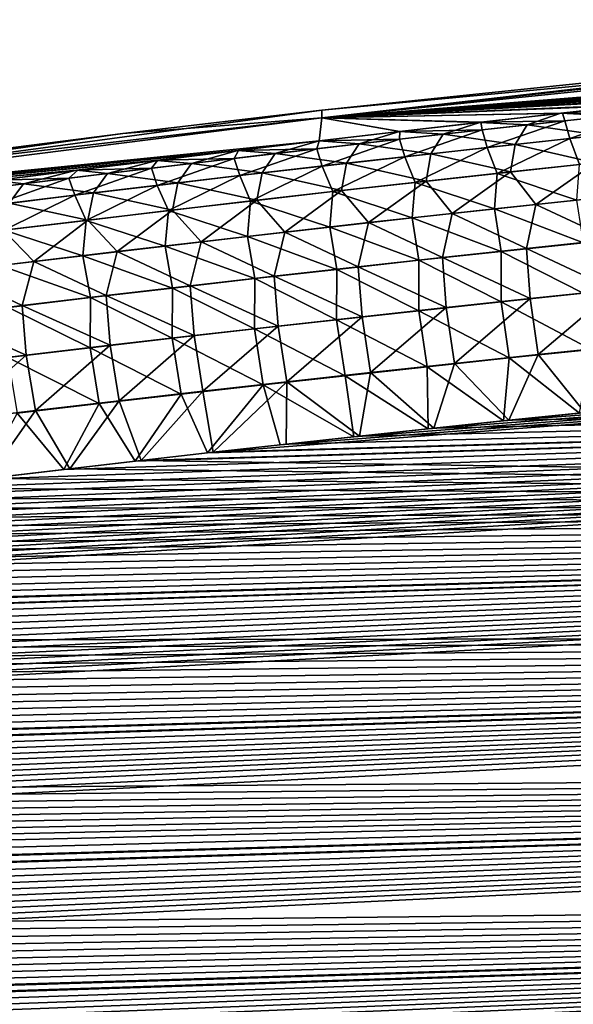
# Model space of a CAD drawing. Header units: metres. Extents: x -61 to 49, y -32 to 32.
# Tile 329 of 343: x 31.72 to 33.45, y 21.48 to 24.57. Entities that reach past the tile are written whole.
import ezdxf

# ---------------------------------------------------------------- set-up
doc = ezdxf.new("R2010")
doc.units = ezdxf.units.M
doc.layers.add('solid_K_27_40_10_000Y34', color=7, linetype='CONTINUOUS')

msp = doc.modelspace()

# ---------------------------------------------------------------- linework, layer by layer
at = {"layer": 'solid_K_27_40_10_000Y34'}
for points in [[(32.665066, 24.260529, 1.074843), (35.439369, 24.568329), (35.009773, 24.528442)], [(32.665066, 24.260529, 1.074843), (35.439369, 24.546717, 1.030289), (35.439369, 24.568329)], [(35.439369, 24.546717, -1.0303), (32.665066, 24.260529, -1.074843), (32.665066, 24.284327)], [(35.439369, 24.546717, -1.0303), (35.439259, 24.481987, -2.057818), (32.665066, 24.260529, -1.074843)], [(35.009773, 24.528442), (35.439369, 24.546717, -1.0303), (32.665066, 24.284327)], [(32.665066, 24.260529, 1.074843), (35.439224, 24.481985, 2.057813), (35.439369, 24.546717, 1.030289)], [(32.665066, 24.260529, 1.074843), (35.009773, 24.528442), (32.665066, 24.284327)], [(35.439259, 24.481987, -2.057818), (35.269485, 24.466013, -2.061793), (32.665066, 24.260529, -1.074843)], [(32.665066, 24.260529, 1.074843), (35.272514, 24.466301, 2.061714), (35.439224, 24.481985, 2.057813)], [(32.665066, 24.260529, 1.074843), (35.03738, 24.443769, 2.067489), (35.272514, 24.466301, 2.061714)], [(35.269485, 24.466013, -2.061793), (35.000496, 24.440191, -2.068431), (32.665066, 24.260529, -1.074843)], [(32.665066, 24.260529, 1.074843), (34.802948, 24.42083, 2.073564), (35.03738, 24.443769, 2.067489)], [(35.000496, 24.440191, -2.068431), (34.732452, 24.413837, -2.07546), (32.665066, 24.260529, -1.074843)], [(32.665066, 24.260529, 1.074843), (34.569378, 24.397499, 2.079933), (34.802948, 24.42083, 2.073564)], [(34.732452, 24.413837, -2.07546), (34.465595, 24.38698, -2.082873), (32.665066, 24.260529, -1.074843)], [(32.665066, 24.260529, 1.074843), (34.336826, 24.373798, 2.086592), (34.569378, 24.397499, 2.079933)], [(34.465595, 24.38698, -2.082873), (34.200165, 24.359652, -2.090662), (32.665066, 24.260529, -1.074843)], [(32.665066, 24.260529, 1.074843), (34.10545, 24.349751, 2.093536), (34.336826, 24.373798, 2.086592)], [(34.200165, 24.359652, -2.090662), (33.936401, 24.331884, -2.098819), (32.665066, 24.260529, -1.074843)], [(32.665066, 24.260529, 1.074843), (33.875408, 24.325378, 2.10076), (34.10545, 24.349751, 2.093536)], [(33.936401, 24.331884, -2.098819), (33.674541, 24.303717, -2.107337), (32.665066, 24.260529, -1.074843)], [(32.665066, 24.260529, 1.074843), (33.646862, 24.300703, 2.108258), (33.875408, 24.325378, 2.10076)], [(29.897787, 23.911207, 1.142849), (32.665066, 24.284327), (32.041599, 24.211882)], [(29.897787, 23.911207, 1.142849), (32.665066, 24.260529, 1.074843), (32.665066, 24.284327)], [(32.041599, 24.211882), (32.665066, 24.284327), (32.665066, 24.260529, -1.074843)], [(33.674541, 24.303717, -2.107337), (33.414825, 24.275183, -2.116209), (32.665066, 24.260529, -1.074843)], [(32.665066, 24.260529, 1.074843), (33.419964, 24.275753, 2.116027), (33.646862, 24.300703, 2.108258)], [(33.572609, 24.267378, -2.297669), (33.414825, 24.275183, -2.116209), (33.674541, 24.303717, -2.107337)], [(33.686481, 24.279453, 2.295924), (33.646862, 24.300703, 2.108258), (33.419964, 24.275753, 2.116027)], [(32.665066, 24.260529, -1.074843), (29.897787, 23.911207, -1.142828), (29.897787, 23.938503)], [(32.665066, 24.260529, -1.074843), (32.657455, 24.18857, -2.14467), (29.897787, 23.911207, -1.142828)], [(32.041599, 24.211882), (32.665066, 24.260529, -1.074843), (29.897787, 23.938503)], [(29.897787, 23.911207, 1.142849), (32.657475, 24.188572, 2.144672), (32.665066, 24.260529, 1.074843)], [(32.908398, 24.217834, -2.134781), (32.657455, 24.18857, -2.14467), (32.665066, 24.260529, -1.074843)], [(32.665066, 24.260529, 1.074843), (32.657475, 24.188572, 2.144672), (32.910114, 24.218033, 2.134717)], [(32.665066, 24.260529, 1.074843), (33.163895, 24.247051, 2.125194), (33.419964, 24.275753, 2.116027)], [(33.414825, 24.275183, -2.116209), (33.160469, 24.246664, -2.12532), (32.665066, 24.260529, -1.074843)], [(33.160469, 24.246664, -2.12532), (32.908398, 24.217834, -2.134781), (32.665066, 24.260529, -1.074843)], [(32.665066, 24.260529, 1.074843), (32.910114, 24.218033, 2.134717), (33.163895, 24.247051, 2.125194)], [(33.30933, 24.238688, -2.303777), (33.160469, 24.246664, -2.12532), (33.414825, 24.275183, -2.116209)], [(33.427238, 24.251469, 2.301769), (33.419964, 24.275753, 2.116027), (33.163895, 24.247051, 2.125194)], [(33.168056, 24.222912, 2.307942), (33.427238, 24.251469, 2.301769), (33.163895, 24.247051, 2.125194)], [(33.183823, 24.167734, 2.540069), (33.427238, 24.251469, 2.301769), (33.168056, 24.222912, 2.307942)], [(33.183823, 24.167734, 2.540069), (33.442501, 24.195946, 2.533845), (33.427238, 24.251469, 2.301769)], [(33.572609, 24.267378, -2.297669), (33.30933, 24.238688, -2.303777), (33.414825, 24.275183, -2.116209)], [(33.536366, 24.206331, -2.530738), (33.30933, 24.238688, -2.303777), (33.572609, 24.267378, -2.297669)], [(33.427238, 24.251469, 2.301769), (33.686481, 24.279453, 2.295924), (33.419964, 24.275753, 2.116027)], [(33.442501, 24.195946, 2.533845), (33.686481, 24.279453, 2.295924), (33.427238, 24.251469, 2.301769)], [(33.442501, 24.195946, 2.533845), (33.701237, 24.223595, 2.52795), (33.686481, 24.279453, 2.295924)], [(33.046112, 24.209408, -2.310226), (32.908398, 24.217834, -2.134781), (33.160469, 24.246664, -2.12532)], [(32.908936, 24.193779, 2.314448), (33.168056, 24.222912, 2.307942), (32.910114, 24.218033, 2.134717)], [(32.925209, 24.138958, 2.546626), (33.168056, 24.222912, 2.307942), (32.908936, 24.193779, 2.314448)], [(33.168056, 24.222912, 2.307942), (33.163895, 24.247051, 2.125194), (32.910114, 24.218033, 2.134717)], [(32.925209, 24.138958, 2.546626), (33.183823, 24.167734, 2.540069), (33.168056, 24.222912, 2.307942)], [(33.30933, 24.238688, -2.303777), (33.046112, 24.209408, -2.310226), (33.160469, 24.246664, -2.12532)], [(33.271778, 24.177673, -2.537001), (33.046112, 24.209408, -2.310226), (33.30933, 24.238688, -2.303777)], [(33.536366, 24.206331, -2.530738), (33.271778, 24.177673, -2.537001), (33.30933, 24.238688, -2.303777)], [(33.47287, 24.114578, 2.757169), (33.701237, 24.223595, 2.52795), (33.442501, 24.195946, 2.533845)], [(29.897787, 23.911207, 1.142849), (32.041599, 24.211882), (29.897787, 23.938503)], [(29.897787, 23.911207, 1.142849), (32.404175, 24.158461, 2.155126), (32.657475, 24.188572, 2.144672)], [(32.657455, 24.18857, -2.14467), (32.402477, 24.158258, -2.155195), (29.897787, 23.911207, -1.142828)], [(32.519875, 24.149071, -2.32416), (32.402477, 24.158258, -2.155195), (32.657455, 24.18857, -2.14467)], [(32.649879, 24.164074, 2.321289), (32.657475, 24.188572, 2.144672), (32.404175, 24.158461, 2.155126)], [(32.782959, 24.179535, -2.317019), (32.519875, 24.149071, -2.32416), (32.657455, 24.18857, -2.14467)], [(32.649879, 24.164074, 2.321289), (32.908936, 24.193779, 2.314448), (32.657475, 24.188572, 2.144672)], [(32.666656, 24.109617, 2.553518), (32.908936, 24.193779, 2.314448), (32.649879, 24.164074, 2.321289)], [(32.782959, 24.179535, -2.317019), (32.657455, 24.18857, -2.14467), (32.908398, 24.217834, -2.134781)], [(32.908936, 24.193779, 2.314448), (32.910114, 24.218033, 2.134717), (32.657475, 24.188572, 2.144672)], [(32.666656, 24.109617, 2.553518), (32.925209, 24.138958, 2.546626), (32.908936, 24.193779, 2.314448)], [(33.046112, 24.209408, -2.310226), (32.782959, 24.179535, -2.317019), (32.908398, 24.217834, -2.134781)], [(33.007259, 24.148426, -2.543611), (32.782959, 24.179535, -2.317019), (33.046112, 24.209408, -2.310226)], [(33.271778, 24.177673, -2.537001), (33.007259, 24.148426, -2.543611), (33.046112, 24.209408, -2.310226)], [(33.215168, 24.086779, 2.763448), (33.442501, 24.195946, 2.533845), (33.183823, 24.167734, 2.540069)], [(33.215168, 24.086779, 2.763448), (33.47287, 24.114578, 2.757169), (33.442501, 24.195946, 2.533845)], [(33.522263, 24.12027, -2.755047), (33.271778, 24.177673, -2.537001), (33.536366, 24.206331, -2.530738)], [(29.897787, 23.911207, 1.142849), (32.152122, 24.127928, 2.165989), (32.404175, 24.158461, 2.155126)], [(32.402477, 24.158258, -2.155195), (32.148766, 24.127518, -2.166135), (29.897787, 23.911207, -1.142828)], [(32.256855, 24.11801, -2.331652), (32.148766, 24.127518, -2.166135), (32.402477, 24.158258, -2.155195)], [(32.390884, 24.133793, 2.328468), (32.404175, 24.158461, 2.155126), (32.152122, 24.127928, 2.165989)], [(32.519875, 24.149071, -2.32416), (32.256855, 24.11801, -2.331652), (32.402477, 24.158258, -2.155195)], [(32.390884, 24.133793, 2.328468), (32.649879, 24.164074, 2.321289), (32.404175, 24.158461, 2.155126)], [(32.408173, 24.07971, 2.56075), (32.649879, 24.164074, 2.321289), (32.390884, 24.133793, 2.328468)], [(32.408173, 24.07971, 2.56075), (32.666656, 24.109617, 2.553518), (32.649879, 24.164074, 2.321289)], [(32.742805, 24.118587, -2.550571), (32.519875, 24.149071, -2.32416), (32.782959, 24.179535, -2.317019)], [(33.007259, 24.148426, -2.543611), (32.742805, 24.118587, -2.550571), (32.782959, 24.179535, -2.317019)], [(32.957535, 24.058428, 2.77006), (33.183823, 24.167734, 2.540069), (32.925209, 24.138958, 2.546626)], [(32.957535, 24.058428, 2.77006), (33.215168, 24.086779, 2.763448), (33.183823, 24.167734, 2.540069)], [(33.257114, 24.091763, -2.76146), (33.007259, 24.148426, -2.543611), (33.271778, 24.177673, -2.537001)], [(33.522263, 24.12027, -2.755047), (33.257114, 24.091763, -2.76146), (33.271778, 24.177673, -2.537001)], [(29.897787, 23.911207, 1.142849), (31.901449, 24.096998, 2.177241), (32.152122, 24.127928, 2.165989)], [(32.148766, 24.127518, -2.166135), (31.896454, 24.096376, -2.177469), (29.897787, 23.911207, -1.142828)], [(31.993904, 24.086355, -2.339499), (31.896454, 24.096376, -2.177469), (32.148766, 24.127518, -2.166135)], [(32.131962, 24.102936, 2.33599), (32.152122, 24.127928, 2.165989), (31.901449, 24.096998, 2.177241)], [(32.256855, 24.11801, -2.331652), (31.993904, 24.086355, -2.339499), (32.148766, 24.127518, -2.166135)], [(32.131962, 24.102936, 2.33599), (32.390884, 24.133793, 2.328468), (32.152122, 24.127928, 2.165989)], [(32.149757, 24.049236, 2.568325), (32.390884, 24.133793, 2.328468), (32.131962, 24.102936, 2.33599)], [(32.149757, 24.049236, 2.568325), (32.408173, 24.07971, 2.56075), (32.390884, 24.133793, 2.328468)], [(32.478424, 24.08816, -2.557885), (32.256855, 24.11801, -2.331652), (32.519875, 24.149071, -2.32416)], [(32.742805, 24.118587, -2.550571), (32.478424, 24.08816, -2.557885), (32.519875, 24.149071, -2.32416)], [(32.699963, 24.029524, 2.777007), (32.925209, 24.138958, 2.546626), (32.666656, 24.109617, 2.553518)], [(32.699963, 24.029524, 2.777007), (32.957535, 24.058428, 2.77006), (32.925209, 24.138958, 2.546626)], [(32.992035, 24.062672, -2.768224), (32.742805, 24.118587, -2.550571), (33.007259, 24.148426, -2.543611)], [(33.257114, 24.091763, -2.76146), (32.992035, 24.062672, -2.768224), (33.007259, 24.148426, -2.543611)], [(29.897787, 23.911207, 1.142849), (31.652285, 24.065695, 2.188861), (31.901449, 24.096998, 2.177241)], [(31.896454, 24.096376, -2.177469), (31.645674, 24.064857, -2.189177), (29.897787, 23.911207, -1.142828)], [(31.731024, 24.054102, -2.347707), (31.645674, 24.064857, -2.189177), (31.896454, 24.096376, -2.177469)], [(31.873102, 24.071499, 2.34386), (31.901449, 24.096998, 2.177241), (31.652285, 24.065695, 2.188861)], [(31.993904, 24.086355, -2.339499), (31.731024, 24.054102, -2.347707), (31.896454, 24.096376, -2.177469)], [(31.873102, 24.071499, 2.34386), (32.131962, 24.102936, 2.33599), (31.901449, 24.096998, 2.177241)], [(31.891409, 24.018194, 2.576248), (32.131962, 24.102936, 2.33599), (31.873102, 24.071499, 2.34386)], [(31.891409, 24.018194, 2.576248), (32.149757, 24.049236, 2.568325), (32.131962, 24.102936, 2.33599)], [(32.214108, 24.057137, -2.565557), (31.993904, 24.086355, -2.339499), (32.256855, 24.11801, -2.331652)], [(32.478424, 24.08816, -2.557885), (32.214108, 24.057137, -2.565557), (32.256855, 24.11801, -2.331652)], [(32.442463, 24.000065, 2.784294), (32.666656, 24.109617, 2.553518), (32.408173, 24.07971, 2.56075)], [(32.442463, 24.000065, 2.784294), (32.699963, 24.029524, 2.777007), (32.666656, 24.109617, 2.553518)], [(32.72702, 24.032993, -2.775345), (32.478424, 24.08816, -2.557885), (32.742805, 24.118587, -2.550571)], [(32.992035, 24.062672, -2.768224), (32.72702, 24.032993, -2.775345), (32.742805, 24.118587, -2.550571)], [(33.464455, 24.002831, 2.96984), (33.47287, 24.114578, 2.757169), (33.215168, 24.086779, 2.763448)], [(33.336437, 23.989746, -2.972073), (33.257114, 24.091763, -2.76146), (33.522263, 24.12027, -2.755047)], [(33.598976, 24.017578, -2.965673), (33.336437, 23.989746, -2.972073), (33.522263, 24.12027, -2.755047)], [(31.731024, 24.054102, -2.347707), (31.468218, 24.021252, -2.35628), (31.645674, 24.064857, -2.189177)], [(31.614313, 24.039482, 2.352082), (31.873102, 24.071499, 2.34386), (31.652285, 24.065695, 2.188861)], [(31.633133, 23.986582, 2.584523), (31.873102, 24.071499, 2.34386), (31.614313, 24.039482, 2.352082)], [(31.633133, 23.986582, 2.584523), (31.891409, 24.018194, 2.576248), (31.873102, 24.071499, 2.34386)], [(31.949867, 24.02552, -2.573591), (31.731024, 24.054102, -2.347707), (31.993904, 24.086355, -2.339499)], [(32.214108, 24.057137, -2.565557), (31.949867, 24.02552, -2.573591), (31.993904, 24.086355, -2.339499)], [(32.185028, 23.970051, 2.791925), (32.408173, 24.07971, 2.56075), (32.149757, 24.049236, 2.568325)], [(32.185028, 23.970051, 2.791925), (32.442463, 24.000065, 2.784294), (32.408173, 24.07971, 2.56075)], [(32.462082, 24.002729, -2.782823), (32.214108, 24.057137, -2.565557), (32.478424, 24.08816, -2.557885)], [(32.72702, 24.032993, -2.775345), (32.462082, 24.002729, -2.782823), (32.478424, 24.08816, -2.557885)], [(33.206364, 23.975195, 2.976294), (33.215168, 24.086779, 2.763448), (32.957535, 24.058428, 2.77006)], [(33.073967, 23.961349, -2.978821), (32.992035, 24.062672, -2.768224), (33.257114, 24.091763, -2.76146)], [(33.336437, 23.989746, -2.972073), (33.073967, 23.961349, -2.978821), (33.257114, 24.091763, -2.76146)], [(33.206364, 23.975195, 2.976294), (33.464455, 24.002831, 2.96984), (33.215168, 24.086779, 2.763448)], [(31.685699, 23.993309, -2.581991), (31.468218, 24.021252, -2.35628), (31.731024, 24.054102, -2.347707)], [(31.949867, 24.02552, -2.573591), (31.685699, 23.993309, -2.581991), (31.731024, 24.054102, -2.347707)], [(31.927666, 23.93948, 2.799903), (32.149757, 24.049236, 2.568325), (31.891409, 24.018194, 2.576248)], [(31.927666, 23.93948, 2.799903), (32.185028, 23.970051, 2.791925), (32.149757, 24.049236, 2.568325)], [(32.197212, 23.971876, -2.790665), (31.949867, 24.02552, -2.573591), (32.214108, 24.057137, -2.565557)], [(32.462082, 24.002729, -2.782823), (32.197212, 23.971876, -2.790665), (32.214108, 24.057137, -2.565557)], [(32.948338, 23.94701, 2.983086), (32.957535, 24.058428, 2.77006), (32.699963, 24.029524, 2.777007)], [(32.811569, 23.932384, -2.98592), (32.72702, 24.032993, -2.775345), (32.992035, 24.062672, -2.768224)], [(33.073967, 23.961349, -2.978821), (32.811569, 23.932384, -2.98592), (32.992035, 24.062672, -2.768224)], [(32.948338, 23.94701, 2.983086), (33.206364, 23.975195, 2.976294), (32.957535, 24.058428, 2.77006)], [(31.670376, 23.90835, 2.808233), (31.891409, 24.018194, 2.576248), (31.633133, 23.986582, 2.584523)], [(31.670376, 23.90835, 2.808233), (31.927666, 23.93948, 2.799903), (31.891409, 24.018194, 2.576248)], [(31.932419, 23.940435, -2.798873), (31.685699, 23.993309, -2.581991), (31.949867, 24.02552, -2.573591)], [(32.197212, 23.971876, -2.790665), (31.932419, 23.940435, -2.798873), (31.949867, 24.02552, -2.573591)], [(32.69038, 23.918278, 2.990219), (32.699963, 24.029524, 2.777007), (32.442463, 24.000065, 2.784294)], [(32.54924, 23.902851, -2.993374), (32.462082, 24.002729, -2.782823), (32.72702, 24.032993, -2.775345)], [(32.811569, 23.932384, -2.98592), (32.54924, 23.902851, -2.993374), (32.72702, 24.032993, -2.775345)], [(32.69038, 23.918278, 2.990219), (32.948338, 23.94701, 2.983086), (32.699963, 24.029524, 2.777007)], [(33.570656, 23.879171, -3.164209), (33.336437, 23.989746, -2.972073), (33.598976, 24.017578, -2.965673)], [(31.932419, 23.940435, -2.798873), (31.667704, 23.908403, -2.807454), (31.685699, 23.993309, -2.581991)], [(32.432495, 23.888994, 2.997696), (32.442463, 24.000065, 2.784294), (32.185028, 23.970051, 2.791925)], [(32.286983, 23.872749, -3.001187), (32.197212, 23.971876, -2.790665), (32.462082, 24.002729, -2.782823)], [(32.54924, 23.902851, -2.993374), (32.286983, 23.872749, -3.001187), (32.462082, 24.002729, -2.782823)], [(32.432495, 23.888994, 2.997696), (32.69038, 23.918278, 2.990219), (32.442463, 24.000065, 2.784294)], [(32.948338, 23.94701, 2.983086), (33.227413, 23.84218, 3.173814), (33.206364, 23.975195, 2.976294)], [(33.306965, 23.851358, -3.170863), (33.073967, 23.961349, -2.978821), (33.336437, 23.989746, -2.972073)], [(33.206364, 23.975195, 2.976294), (33.484947, 23.869513, 3.167214), (33.464455, 24.002831, 2.96984)], [(33.206364, 23.975195, 2.976294), (33.227413, 23.84218, 3.173814), (33.484947, 23.869513, 3.167214)], [(33.570656, 23.879171, -3.164209), (33.306965, 23.851358, -3.170863), (33.336437, 23.989746, -2.972073)], [(32.174679, 23.859161, 3.005523), (32.185028, 23.970051, 2.791925), (31.927666, 23.93948, 2.799903)], [(32.024803, 23.842077, -3.009362), (31.932419, 23.940435, -2.798873), (32.197212, 23.971876, -2.790665)], [(32.286983, 23.872749, -3.001187), (32.024803, 23.842077, -3.009362), (32.197212, 23.971876, -2.790665)], [(32.174679, 23.859161, 3.005523), (32.432495, 23.888994, 2.997696), (32.185028, 23.970051, 2.791925)], [(32.69038, 23.918278, 2.990219), (32.969948, 23.81431, 3.180756), (32.948338, 23.94701, 2.983086)], [(33.043343, 23.822979, -3.177875), (32.811569, 23.932384, -2.98592), (33.073967, 23.961349, -2.978821)], [(32.948338, 23.94701, 2.983086), (32.969948, 23.81431, 3.180756), (33.227413, 23.84218, 3.173814)], [(33.306965, 23.851358, -3.170863), (33.043343, 23.822979, -3.177875), (33.073967, 23.961349, -2.978821)], [(31.762701, 23.810833, -3.017905), (31.667704, 23.908403, -2.807454), (31.932419, 23.940435, -2.798873)], [(31.916937, 23.828775, 3.013702), (31.927666, 23.93948, 2.799903), (31.670376, 23.90835, 2.808233)], [(32.024803, 23.842077, -3.009362), (31.762701, 23.810833, -3.017905), (31.932419, 23.940435, -2.798873)], [(31.916937, 23.828775, 3.013702), (32.174679, 23.859161, 3.005523), (31.927666, 23.93948, 2.799903)], [(32.432495, 23.888994, 2.997696), (32.712551, 23.785898, 3.188041), (32.69038, 23.918278, 2.990219)], [(32.779797, 23.794035, -3.185247), (32.54924, 23.902851, -2.993374), (32.811569, 23.932384, -2.98592)], [(32.69038, 23.918278, 2.990219), (32.712551, 23.785898, 3.188041), (32.969948, 23.81431, 3.180756)], [(33.043343, 23.822979, -3.177875), (32.779797, 23.794035, -3.185247), (32.811569, 23.932384, -2.98592)], [(31.762701, 23.810833, -3.017905), (31.500677, 23.779018, -3.02682), (31.667704, 23.908403, -2.807454)], [(31.659271, 23.797838, 3.02224), (31.916937, 23.828775, 3.013702), (31.670376, 23.90835, 2.808233)], [(32.174679, 23.859161, 3.005523), (32.455227, 23.756947, 3.195675), (32.432495, 23.888994, 2.997696)], [(32.516323, 23.764524, -3.192983), (32.286983, 23.872749, -3.001187), (32.54924, 23.902851, -2.993374)], [(40.996845, 23.891483, 3.579222), (32.535152, 23.236235, 3.674222), (32.30685, 23.210693, 3.681913)], [(41.236546, 23.463535, 3.848644), (40.996845, 23.891483, 3.579222), (32.30685, 23.210693, 3.681913)], [(32.432495, 23.888994, 2.997696), (32.455227, 23.756947, 3.195675), (32.712551, 23.785898, 3.188041)], [(32.779797, 23.794035, -3.185247), (32.516323, 23.764524, -3.192983), (32.54924, 23.902851, -2.993374)], [(40.996845, 23.891483, 3.579222), (32.76582, 23.261522, 3.666806), (32.535152, 23.236235, 3.674222)], [(40.996845, 23.891483, 3.579222), (32.998928, 23.286537, 3.659678), (32.76582, 23.261522, 3.666806)], [(40.996845, 23.891483, 3.579222), (33.234554, 23.311258, 3.652853), (32.998928, 23.286537, 3.659678)], [(40.996845, 23.891483, 3.579222), (33.472645, 23.335821, 3.646245), (33.234554, 23.311258, 3.652853)], [(31.916937, 23.828775, 3.013702), (32.197975, 23.727453, 3.203661), (32.174679, 23.859161, 3.005523)], [(32.25293, 23.734446, -3.201086), (32.024803, 23.842077, -3.009362), (32.286983, 23.872749, -3.001187)], [(32.174679, 23.859161, 3.005523), (32.197975, 23.727453, 3.203661), (32.455227, 23.756947, 3.195675)], [(32.516323, 23.764524, -3.192983), (32.25293, 23.734446, -3.201086), (32.286983, 23.872749, -3.001187)], [(33.318619, 23.694584, -3.35131), (33.043343, 23.822979, -3.177875), (33.306965, 23.851358, -3.170863)], [(33.484764, 23.711248, 3.347755), (33.484947, 23.869513, 3.167214), (33.227413, 23.84218, 3.173814)], [(33.582092, 23.722174, -3.344453), (33.306965, 23.851358, -3.170863), (33.570656, 23.879171, -3.164209)], [(33.582092, 23.722174, -3.344453), (33.318619, 23.694584, -3.35131), (33.306965, 23.851358, -3.170863)], [(31.659271, 23.797838, 3.02224), (31.940802, 23.697418, 3.212004), (31.916937, 23.828775, 3.013702)], [(31.989611, 23.703796, -3.209561), (31.762701, 23.810833, -3.017905), (32.024803, 23.842077, -3.009362)], [(31.916937, 23.828775, 3.013702), (31.940802, 23.697418, 3.212004), (32.197975, 23.727453, 3.203661)], [(32.25293, 23.734446, -3.201086), (31.989611, 23.703796, -3.209561), (32.024803, 23.842077, -3.009362)], [(33.055214, 23.666437, -3.358529), (32.779797, 23.794035, -3.185247), (33.043343, 23.822979, -3.177875)], [(33.227043, 23.684071, 3.354582), (33.227413, 23.84218, 3.173814), (32.969948, 23.81431, 3.180756)], [(33.318619, 23.694584, -3.35131), (33.055214, 23.666437, -3.358529), (33.043343, 23.822979, -3.177875)], [(33.227043, 23.684071, 3.354582), (33.484764, 23.711248, 3.347755), (33.227413, 23.84218, 3.173814)], [(31.726376, 23.672579, -3.218413), (31.500677, 23.779018, -3.02682), (31.762701, 23.810833, -3.017905)], [(31.659271, 23.797838, 3.02224), (31.683704, 23.666836, 3.220707), (31.940802, 23.697418, 3.212004)], [(31.989611, 23.703796, -3.209561), (31.726376, 23.672579, -3.218413), (31.762701, 23.810833, -3.017905)], [(32.791889, 23.637732, -3.366114), (32.516323, 23.764524, -3.192983), (32.779797, 23.794035, -3.185247)], [(32.969391, 23.656361, 3.361758), (32.969948, 23.81431, 3.180756), (32.712551, 23.785898, 3.188041)], [(33.055214, 23.666437, -3.358529), (32.791889, 23.637732, -3.366114), (32.779797, 23.794035, -3.185247)], [(32.969391, 23.656361, 3.361758), (33.227043, 23.684071, 3.354582), (32.969948, 23.81431, 3.180756)], [(31.726376, 23.672579, -3.218413), (31.463223, 23.640789, -3.227646), (31.500677, 23.779018, -3.02682)], [(32.454304, 23.599333, 3.377164), (32.455227, 23.756947, 3.195675), (32.197975, 23.727453, 3.203661)], [(32.528637, 23.608465, -3.374068), (32.25293, 23.734446, -3.201086), (32.516323, 23.764524, -3.192983)], [(32.454304, 23.599333, 3.377164), (32.711811, 23.628115, 3.369283), (32.455227, 23.756947, 3.195675)], [(32.711811, 23.628115, 3.369283), (32.712551, 23.785898, 3.188041), (32.455227, 23.756947, 3.195675)], [(32.791889, 23.637732, -3.366114), (32.528637, 23.608465, -3.374068), (32.516323, 23.764524, -3.192983)], [(32.711811, 23.628115, 3.369283), (32.969391, 23.656361, 3.361758), (32.712551, 23.785898, 3.188041)], [(32.196877, 23.570013, 3.385404), (32.197975, 23.727453, 3.203661), (31.940802, 23.697418, 3.212004)], [(32.265469, 23.578638, -3.382395), (31.989611, 23.703796, -3.209561), (32.25293, 23.734446, -3.201086)], [(32.196877, 23.570013, 3.385404), (32.454304, 23.599333, 3.377164), (32.197975, 23.727453, 3.203661)], [(32.528637, 23.608465, -3.374068), (32.265469, 23.578638, -3.382395), (32.25293, 23.734446, -3.201086)], [(31.939526, 23.540155, 3.394006), (31.940802, 23.697418, 3.212004), (31.683704, 23.666836, 3.220707)], [(32.002377, 23.54825, -3.391099), (31.726376, 23.672579, -3.218413), (31.989611, 23.703796, -3.209561)], [(31.939526, 23.540155, 3.394006), (32.196877, 23.570013, 3.385404), (31.940802, 23.697418, 3.212004)], [(32.265469, 23.578638, -3.382395), (32.002377, 23.54825, -3.391099), (31.989611, 23.703796, -3.209561)], [(33.081017, 23.490917, -3.5188), (33.055214, 23.666437, -3.358529), (33.318619, 23.694584, -3.35131)], [(33.343773, 23.518785, -3.511377), (33.081017, 23.490917, -3.5188), (33.318619, 23.694584, -3.35131)], [(33.509525, 23.535187, 3.507596), (33.484764, 23.711248, 3.347755), (33.227043, 23.684071, 3.354582)], [(33.343773, 23.518785, -3.511377), (33.318619, 23.694584, -3.35131), (33.582092, 23.722174, -3.344453)], [(33.606609, 23.546103, -3.504322), (33.343773, 23.518785, -3.511377), (33.582092, 23.722174, -3.344453)], [(31.739372, 23.517298, -3.400187), (31.463223, 23.640789, -3.227646), (31.726376, 23.672579, -3.218413)], [(31.682257, 23.50976, 3.402976), (31.939526, 23.540155, 3.394006), (31.683704, 23.666836, 3.220707)], [(32.002377, 23.54825, -3.391099), (31.739372, 23.517298, -3.400187), (31.726376, 23.672579, -3.218413)], [(32.818333, 23.462498, -3.526595), (32.791889, 23.637732, -3.366114), (33.055214, 23.666437, -3.358529)], [(33.081017, 23.490917, -3.5188), (32.818333, 23.462498, -3.526595), (33.055214, 23.666437, -3.358529)], [(33.25243, 23.50828, 3.514621), (33.227043, 23.684071, 3.354582), (32.969391, 23.656361, 3.361758)], [(33.25243, 23.50828, 3.514621), (33.509525, 23.535187, 3.507596), (33.227043, 23.684071, 3.354582)], [(31.739372, 23.517298, -3.400187), (31.476454, 23.485783, -3.409661), (31.463223, 23.640789, -3.227646)], [(32.555729, 23.433527, -3.534763), (32.528637, 23.608465, -3.374068), (32.791889, 23.637732, -3.366114)], [(32.818333, 23.462498, -3.526595), (32.555729, 23.433527, -3.534763), (32.791889, 23.637732, -3.366114)], [(32.995407, 23.480844, 3.521999), (32.969391, 23.656361, 3.361758), (32.711811, 23.628115, 3.369283)], [(32.995407, 23.480844, 3.521999), (33.25243, 23.50828, 3.514621), (32.969391, 23.656361, 3.361758)], [(32.293209, 23.404005, -3.543309), (32.265469, 23.578638, -3.382395), (32.528637, 23.608465, -3.374068)], [(32.555729, 23.433527, -3.534763), (32.293209, 23.404005, -3.543309), (32.528637, 23.608465, -3.374068)], [(32.738457, 23.452883, 3.529732), (32.711811, 23.628115, 3.369283), (32.454304, 23.599333, 3.377164)], [(32.738457, 23.452883, 3.529732), (32.995407, 23.480844, 3.521999), (32.711811, 23.628115, 3.369283)], [(32.030773, 23.373928, -3.552237), (32.002377, 23.54825, -3.391099), (32.265469, 23.578638, -3.382395)], [(32.293209, 23.404005, -3.543309), (32.030773, 23.373928, -3.552237), (32.265469, 23.578638, -3.382395)], [(32.481586, 23.424393, 3.537824), (32.454304, 23.599333, 3.377164), (32.196877, 23.570013, 3.385404)], [(32.481586, 23.424393, 3.537824), (32.738457, 23.452883, 3.529732), (32.454304, 23.599333, 3.377164)], [(31.768423, 23.343296, -3.561553), (31.739372, 23.517298, -3.400187), (32.002377, 23.54825, -3.391099)], [(32.030773, 23.373928, -3.552237), (31.768423, 23.343296, -3.561553), (32.002377, 23.54825, -3.391099)], [(32.224796, 23.395372, 3.54628), (32.196877, 23.570013, 3.385404), (31.939526, 23.540155, 3.394006)], [(32.224796, 23.395372, 3.54628), (32.481586, 23.424393, 3.537824), (32.196877, 23.570013, 3.385404)], [(33.606609, 23.546103, -3.504322), (33.489124, 23.337528, -3.645783), (33.343773, 23.518785, -3.511377)], [(31.506161, 23.312109, -3.571261), (31.476454, 23.485783, -3.409661), (31.739372, 23.517298, -3.400187)], [(31.768423, 23.343296, -3.561553), (31.506161, 23.312109, -3.571261), (31.739372, 23.517298, -3.400187)], [(31.968084, 23.365822, 3.555104), (31.939526, 23.540155, 3.394006), (31.682257, 23.50976, 3.402976)], [(31.711456, 23.335741, 3.5643), (31.968084, 23.365822, 3.555104), (31.682257, 23.50976, 3.402976)], [(31.968084, 23.365822, 3.555104), (32.224796, 23.395372, 3.54628), (31.939526, 23.540155, 3.394006)], [(33.343773, 23.518785, -3.511377), (33.251511, 23.313046, -3.652358), (33.081017, 23.490917, -3.5188)], [(33.343773, 23.518785, -3.511377), (33.489124, 23.337528, -3.645783), (33.251511, 23.313046, -3.652358)], [(33.25243, 23.50828, 3.514621), (33.472645, 23.335821, 3.646245), (33.509525, 23.535187, 3.507596)], [(32.738457, 23.452883, 3.529732), (32.998928, 23.286537, 3.659678), (32.995407, 23.480844, 3.521999)], [(33.081017, 23.490917, -3.5188), (33.016331, 23.288401, -3.65915), (32.818333, 23.462498, -3.526595)], [(32.995407, 23.480844, 3.521999), (33.234554, 23.311258, 3.652853), (33.25243, 23.50828, 3.514621)], [(32.995407, 23.480844, 3.521999), (32.998928, 23.286537, 3.659678), (33.234554, 23.311258, 3.652853)], [(33.081017, 23.490917, -3.5188), (33.251511, 23.313046, -3.652358), (33.016331, 23.288401, -3.65915)], [(33.25243, 23.50828, 3.514621), (33.234554, 23.311258, 3.652853), (33.472645, 23.335821, 3.646245)], [(41.236546, 23.463535, 3.848644), (28.244627, 22.683365, 3.872392), (28.023281, 22.650547, 3.885945)], [(41.461411, 23.045681, 4.12811), (41.236546, 23.463535, 3.848644), (28.023281, 22.650547, 3.885945)], [(41.236546, 23.463535, 3.848644), (28.468191, 22.716105, 3.859042), (28.244627, 22.683365, 3.872392)], [(41.236546, 23.463535, 3.848644), (28.694057, 22.748741, 3.845911), (28.468191, 22.716105, 3.859042)], [(41.236546, 23.463535, 3.848644), (28.922308, 22.781252, 3.833014), (28.694057, 22.748741, 3.845911)], [(41.236546, 23.463535, 3.848644), (29.153027, 22.81362, 3.820366), (28.922308, 22.781252, 3.833014)], [(41.236546, 23.463535, 3.848644), (29.386297, 22.845819, 3.807985), (29.153027, 22.81362, 3.820366)], [(41.236546, 23.463535, 3.848644), (29.622204, 22.877829, 3.795885), (29.386297, 22.845819, 3.807985)], [(41.236546, 23.463535, 3.848644), (29.860828, 22.909626, 3.784081), (29.622204, 22.877829, 3.795885)], [(41.236546, 23.463535, 3.848644), (30.102192, 22.941204, 3.772577), (29.860828, 22.909626, 3.784081)], [(41.236546, 23.463535, 3.848644), (30.345766, 22.972696, 3.761266), (30.102192, 22.941204, 3.772577)], [(41.236546, 23.463535, 3.848644), (30.591507, 23.004108, 3.75014), (30.345766, 22.972696, 3.761266)], [(41.236546, 23.463535, 3.848644), (30.839539, 23.035414, 3.73922), (30.591507, 23.004108, 3.75014)], [(41.236546, 23.463535, 3.848644), (31.089985, 23.06658, 3.728531), (30.839539, 23.035414, 3.73922)], [(41.236546, 23.463535, 3.848644), (31.342966, 23.097576, 3.718095), (31.089985, 23.06658, 3.728531)], [(41.236546, 23.463535, 3.848644), (31.598604, 23.12837, 3.707933), (31.342966, 23.097576, 3.718095)], [(41.236546, 23.463535, 3.848644), (31.857023, 23.158932, 3.698069), (31.598604, 23.12837, 3.707933)], [(41.236546, 23.463535, 3.848644), (32.08083, 23.184919, 3.689867), (31.857023, 23.158932, 3.698069)], [(41.236546, 23.463535, 3.848644), (32.30685, 23.210693, 3.681913), (32.08083, 23.184919, 3.689867)], [(41.236549, 23.463528, -3.848648), (32.099804, 23.187086, -3.689196), (32.325459, 23.212786, -3.681279)], [(41.236549, 23.463528, -3.848648), (41.461418, 23.04567, -4.128119), (32.099804, 23.187086, -3.689196)], [(41.236549, 23.463528, -3.848648), (32.325459, 23.212786, -3.681279), (32.553379, 23.238251, -3.673623)], [(32.481586, 23.424393, 3.537824), (32.76582, 23.261522, 3.666806), (32.738457, 23.452883, 3.529732)], [(41.236549, 23.463528, -3.848648), (32.553379, 23.238251, -3.673623), (32.783646, 23.263462, -3.666243)], [(32.818333, 23.462498, -3.526595), (32.783646, 23.263462, -3.666243), (32.555729, 23.433527, -3.534763)], [(32.738457, 23.452883, 3.529732), (32.76582, 23.261522, 3.666806), (32.998928, 23.286537, 3.659678)], [(41.236549, 23.463528, -3.848648), (32.783646, 23.263462, -3.666243), (33.016331, 23.288401, -3.65915)], [(32.818333, 23.462498, -3.526595), (33.016331, 23.288401, -3.65915), (32.783646, 23.263462, -3.666243)], [(41.236549, 23.463528, -3.848648), (33.016331, 23.288401, -3.65915), (33.251511, 23.313046, -3.652358)], [(41.236549, 23.463528, -3.848648), (33.251511, 23.313046, -3.652358), (33.489124, 23.337528, -3.645783)], [(32.224796, 23.395372, 3.54628), (32.30685, 23.210693, 3.681913), (32.481586, 23.424393, 3.537824)], [(32.555729, 23.433527, -3.534763), (32.325459, 23.212786, -3.681279), (32.293209, 23.404005, -3.543309)], [(32.481586, 23.424393, 3.537824), (32.30685, 23.210693, 3.681913), (32.535152, 23.236235, 3.674222)], [(32.555729, 23.433527, -3.534763), (32.553379, 23.238251, -3.673623), (32.325459, 23.212786, -3.681279)], [(32.481586, 23.424393, 3.537824), (32.535152, 23.236235, 3.674222), (32.76582, 23.261522, 3.666806)], [(32.555729, 23.433527, -3.534763), (32.783646, 23.263462, -3.666243), (32.553379, 23.238251, -3.673623)], [(31.968084, 23.365822, 3.555104), (32.08083, 23.184919, 3.689867), (32.224796, 23.395372, 3.54628)], [(32.293209, 23.404005, -3.543309), (32.099804, 23.187086, -3.689196), (32.030773, 23.373928, -3.552237)], [(32.224796, 23.395372, 3.54628), (32.08083, 23.184919, 3.689867), (32.30685, 23.210693, 3.681913)], [(32.293209, 23.404005, -3.543309), (32.325459, 23.212786, -3.681279), (32.099804, 23.187086, -3.689196)], [(31.711456, 23.335741, 3.5643), (31.857023, 23.158932, 3.698069), (31.968084, 23.365822, 3.555104)], [(32.030773, 23.373928, -3.552237), (31.876347, 23.161175, -3.69736), (31.768423, 23.343296, -3.561553)], [(31.968084, 23.365822, 3.555104), (31.857023, 23.158932, 3.698069), (32.08083, 23.184919, 3.689867)], [(32.030773, 23.373928, -3.552237), (32.099804, 23.187086, -3.689196), (31.876347, 23.161175, -3.69736)], [(31.768423, 23.343296, -3.561553), (31.618319, 23.130701, -3.707179), (31.506161, 23.312109, -3.571261)], [(31.711456, 23.335741, 3.5643), (31.598604, 23.12837, 3.707933), (31.857023, 23.158932, 3.698069)], [(31.768423, 23.343296, -3.561553), (31.876347, 23.161175, -3.69736), (31.618319, 23.130701, -3.707179)], [(41.461418, 23.04567, -4.128119), (31.876347, 23.161175, -3.69736), (32.099804, 23.187086, -3.689196)], [(41.461418, 23.04567, -4.128119), (31.618319, 23.130701, -3.707179), (31.876347, 23.161175, -3.69736)], [(41.461418, 23.04567, -4.128119), (31.363058, 23.099995, -3.717295), (31.618319, 23.130701, -3.707179)], [(41.461418, 23.04567, -4.128119), (31.110445, 23.069088, -3.727684), (31.363058, 23.099995, -3.717295)], [(41.461418, 23.04567, -4.128119), (30.860359, 23.038012, -3.738326), (31.110445, 23.069088, -3.727684)], [(41.461411, 23.045681, 4.12811), (25.14587, 22.186041, 4.094847), (24.917397, 22.145981, 4.114298)], [(41.67128, 22.63817, 4.417105), (41.461411, 23.045681, 4.12811), (24.917397, 22.145981, 4.114298)], [(41.461411, 23.045681, 4.12811), (25.376831, 22.226135, 4.075581), (25.14587, 22.186041, 4.094847)], [(41.461411, 23.045681, 4.12811), (25.610407, 22.266237, 4.05652), (25.376831, 22.226135, 4.075581)], [(41.461411, 23.045681, 4.12811), (25.84672, 22.306326, 4.037685), (25.610407, 22.266237, 4.05652)], [(41.461411, 23.045681, 4.12811), (26.085894, 22.346376, 4.019096), (25.84672, 22.306326, 4.037685)], [(41.461411, 23.045681, 4.12811), (26.328053, 22.386364, 4.000771), (26.085894, 22.346376, 4.019096)], [(41.461411, 23.045681, 4.12811), (26.573324, 22.426266, 3.982731), (26.328053, 22.386364, 4.000771)], [(41.461411, 23.045681, 4.12811), (26.821829, 22.466057, 3.964994), (26.573324, 22.426266, 3.982731)], [(41.461411, 23.045681, 4.12811), (27.073692, 22.505713, 3.947579), (26.821829, 22.466057, 3.964994)], [(41.461411, 23.045681, 4.12811), (27.328907, 22.545237, 3.930479), (27.073692, 22.505713, 3.947579)], [(41.461411, 23.045681, 4.12811), (27.586908, 22.584755, 3.91359), (27.328907, 22.545237, 3.930479)], [(41.461411, 23.045681, 4.12811), (27.80407, 22.617668, 3.899683), (27.586908, 22.584755, 3.91359)], [(41.461411, 23.045681, 4.12811), (28.023281, 22.650547, 3.885945), (27.80407, 22.617668, 3.899683)], [(41.461418, 23.04567, -4.128119), (27.82935, 22.621475, -3.898084), (28.048254, 22.654259, -3.884405)], [(41.461418, 23.04567, -4.128119), (41.671288, 22.638155, -4.417117), (27.82935, 22.621475, -3.898084)], [(41.461418, 23.04567, -4.128119), (28.048254, 22.654259, -3.884405), (28.269285, 22.686983, -3.870912)], [(41.461418, 23.04567, -4.128119), (28.269285, 22.686983, -3.870912), (28.492525, 22.719627, -3.85762)], [(41.461418, 23.04567, -4.128119), (28.492525, 22.719627, -3.85762), (28.718061, 22.752169, -3.844545)], [(41.461418, 23.04567, -4.128119), (28.718061, 22.752169, -3.844545), (28.945974, 22.784586, -3.831704)], [(41.461418, 23.04567, -4.128119), (28.945974, 22.784586, -3.831704), (29.17635, 22.816858, -3.819113)], [(41.461418, 23.04567, -4.128119), (29.17635, 22.816858, -3.819113), (29.409269, 22.848965, -3.806786)], [(41.461418, 23.04567, -4.128119), (29.409269, 22.848965, -3.806786), (29.644821, 22.88088, -3.794739)], [(41.461418, 23.04567, -4.128119), (29.644821, 22.88088, -3.794739), (29.883085, 22.912584, -3.782987)], [(41.461418, 23.04567, -4.128119), (29.883085, 22.912584, -3.782987), (30.124084, 22.944073, -3.771534)], [(41.461418, 23.04567, -4.128119), (30.124084, 22.944073, -3.771534), (30.367298, 22.975471, -3.760273)], [(41.461418, 23.04567, -4.128119), (30.367298, 22.975471, -3.760273), (30.612682, 23.006796, -3.749196)], [(41.461418, 23.04567, -4.128119), (30.612682, 23.006796, -3.749196), (30.860359, 23.038012, -3.738326)], [(41.67128, 22.63817, 4.417105), (22.726818, 21.736027, 4.325805), (22.476862, 21.68638, 4.352885)], [(41.866512, 22.241011, 4.715289), (41.67128, 22.63817, 4.417105), (22.476862, 21.68638, 4.352885)], [(41.67128, 22.63817, 4.417105), (22.980062, 21.78582, 4.298938), (22.726818, 21.736027, 4.325805)], [(41.67128, 22.63817, 4.417105), (23.185148, 21.825741, 4.277617), (22.980062, 21.78582, 4.298938)], [(41.67128, 22.63817, 4.417105), (23.392555, 21.865723, 4.256464), (23.185148, 21.825741, 4.277617)], [(41.67128, 22.63817, 4.417105), (23.602381, 21.905748, 4.235495), (23.392555, 21.865723, 4.256464)], [(41.67128, 22.63817, 4.417105), (23.814728, 21.945803, 4.214725), (23.602381, 21.905748, 4.235495)], [(41.67128, 22.63817, 4.417105), (24.029692, 21.985868, 4.194168), (23.814728, 21.945803, 4.214725)], [(41.67128, 22.63817, 4.417105), (24.247375, 22.02593, 4.173838), (24.029692, 21.985868, 4.194168)], [(41.67128, 22.63817, 4.417105), (24.467875, 22.065971, 4.153749), (24.247375, 22.02593, 4.173838)], [(41.67128, 22.63817, 4.417105), (24.691292, 22.105974, 4.133915), (24.467875, 22.065971, 4.153749)], [(41.67128, 22.63817, 4.417105), (24.917397, 22.145981, 4.114298), (24.691292, 22.105974, 4.133915)], [(41.671288, 22.638155, -4.417117), (24.720224, 22.111145, -4.131363), (24.946098, 22.151049, -4.111824)], [(41.671288, 22.638155, -4.417117), (41.866524, 22.240993, -4.715302), (24.720224, 22.111145, -4.131363)], [(41.671288, 22.638155, -4.417117), (24.946098, 22.151049, -4.111824), (25.174335, 22.191008, -4.09245)], [(41.671288, 22.638155, -4.417117), (25.174335, 22.191008, -4.09245), (25.405054, 22.230997, -4.07326)], [(41.671288, 22.638155, -4.417117), (25.405054, 22.230997, -4.07326), (25.63838, 22.270996, -4.054276)], [(41.671288, 22.638155, -4.417117), (25.63838, 22.270996, -4.054276), (25.874434, 22.31098, -4.035517)], [(41.671288, 22.638155, -4.417117), (25.874434, 22.31098, -4.035517), (26.113338, 22.350925, -4.017003)], [(41.671288, 22.638155, -4.417117), (26.113338, 22.350925, -4.017003), (26.355221, 22.390806, -3.998752)], [(41.671288, 22.638155, -4.417117), (26.355221, 22.390806, -3.998752), (26.600201, 22.430601, -3.980786)], [(41.671288, 22.638155, -4.417117), (26.600201, 22.430601, -3.980786), (26.848402, 22.470284, -3.963121)], [(41.671288, 22.638155, -4.417117), (26.848402, 22.470284, -3.963121), (27.099949, 22.509832, -3.945779)], [(41.671288, 22.638155, -4.417117), (27.099949, 22.509832, -3.945779), (27.354832, 22.549248, -3.928751)], [(41.671288, 22.638155, -4.417117), (27.354832, 22.549248, -3.928751), (27.612488, 22.588654, -3.911933)], [(41.671288, 22.638155, -4.417117), (27.612488, 22.588654, -3.911933), (27.82935, 22.621475, -3.898084)], [(41.866512, 22.241011, 4.715289), (20.388296, 21.244297, 4.608325), (20.172583, 21.195908, 4.637808)], [(42.047718, 21.854116, 5.022421), (41.866512, 22.241011, 4.715289), (20.172583, 21.195908, 4.637808)], [(41.866512, 22.241011, 4.715289), (20.607456, 21.292816, 4.579085), (20.388296, 21.244297, 4.608325)], [(41.866512, 22.241011, 4.715289), (20.829693, 21.341505, 4.550038), (20.607456, 21.292816, 4.579085)], [(41.866512, 22.241011, 4.715289), (21.054878, 21.390381, 4.521169), (20.829693, 21.341505, 4.550038)], [(41.866512, 22.241011, 4.715289), (21.283171, 21.439421, 4.492499), (21.054878, 21.390381, 4.521169)], [(41.866512, 22.241011, 4.715289), (21.514732, 21.488605, 4.46405), (21.283171, 21.439421, 4.492499)], [(41.866512, 22.241011, 4.715289), (21.749722, 21.537914, 4.435843), (21.514732, 21.488605, 4.46405)], [(41.866512, 22.241011, 4.715289), (21.9883, 21.587326, 4.407899), (21.749722, 21.537914, 4.435843)], [(41.866512, 22.241011, 4.715289), (22.230627, 21.636822, 4.38024), (21.9883, 21.587326, 4.407899)], [(41.866512, 22.241011, 4.715289), (22.476862, 21.68638, 4.352885), (22.230627, 21.636822, 4.38024)], [(41.866524, 22.240993, -4.715302), (22.261692, 21.643131, -4.376736), (22.507744, 21.692574, -4.349485)], [(41.866524, 22.240993, -4.715302), (42.047729, 21.854095, -5.022439), (22.261692, 21.643131, -4.376736)], [(41.866524, 22.240993, -4.715302), (22.507744, 21.692574, -4.349485), (22.757507, 21.742102, -4.322508)], [(41.866524, 22.240993, -4.715302), (22.757507, 21.742102, -4.322508), (23.010551, 21.791779, -4.295744)], [(41.866524, 22.240993, -4.715302), (23.010551, 21.791779, -4.295744), (23.215467, 21.831604, -4.274504)], [(41.866524, 22.240993, -4.715302), (23.215467, 21.831604, -4.274504), (23.422699, 21.871489, -4.253433)], [(41.866524, 22.240993, -4.715302), (23.422699, 21.871489, -4.253433), (23.632343, 21.911417, -4.232545)], [(41.866524, 22.240993, -4.715302), (23.632343, 21.911417, -4.232545), (23.8445, 21.951372, -4.211856)], [(41.866524, 22.240993, -4.715302), (23.8445, 21.951372, -4.211856), (24.059267, 21.991339, -4.191379)], [(41.866524, 22.240993, -4.715302), (24.059267, 21.991339, -4.191379), (24.276745, 22.031301, -4.171128)], [(41.866524, 22.240993, -4.715302), (24.276745, 22.031301, -4.171128), (24.49703, 22.071241, -4.151118)], [(41.866524, 22.240993, -4.715302), (24.49703, 22.071241, -4.151118), (24.720224, 22.111145, -4.131363)], [(42.047718, 21.854116, 5.022421), (18.556576, 20.815058, 4.880574), (18.367542, 20.768328, 4.911677)], [(42.214916, 21.477613, 5.338093), (42.047718, 21.854116, 5.022421), (18.367542, 20.768328, 4.911677)], [(42.047718, 21.854116, 5.022421), (18.748592, 20.861973, 4.849652), (18.556576, 20.815058, 4.880574)], [(42.047718, 21.854116, 5.022421), (18.94363, 20.909069, 4.818913), (18.748592, 20.861973, 4.849652)], [(42.047718, 21.854116, 5.022421), (19.141317, 20.956387, 4.788313), (18.94363, 20.909069, 4.818913)], [(42.047718, 21.854116, 5.022421), (19.34169, 21.003918, 4.757856), (19.141317, 20.956387, 4.788313)], [(42.047718, 21.854116, 5.022421), (19.544874, 21.051649, 4.727561), (19.34169, 21.003918, 4.757856)], [(42.047718, 21.854116, 5.022421), (19.750999, 21.099569, 4.697443), (19.544874, 21.051649, 4.727561)], [(42.047718, 21.854116, 5.022421), (19.960192, 21.147659, 4.66752), (19.750999, 21.099569, 4.697443)], [(42.047718, 21.854116, 5.022421), (20.172583, 21.195908, 4.637808), (19.960192, 21.147659, 4.66752)], [(42.047729, 21.854095, -5.022439), (19.992548, 21.155045, -4.662951), (20.204844, 21.20319, -4.633349)], [(42.047729, 21.854095, -5.022439), (42.214928, 21.477587, -5.338116), (19.992548, 21.155045, -4.662951)], [(42.047729, 21.854095, -5.022439), (20.204844, 21.20319, -4.633349), (20.420458, 21.251476, -4.603974)], [(42.047729, 21.854095, -5.022439), (20.420458, 21.251476, -4.603974), (20.639505, 21.299891, -4.574841)], [(42.047729, 21.854095, -5.022439), (20.639505, 21.299891, -4.574841), (20.861626, 21.348475, -4.545902)], [(42.047729, 21.854095, -5.022439), (20.861626, 21.348475, -4.545902), (21.086687, 21.397243, -4.517139)], [(42.047729, 21.854095, -5.022439), (21.086687, 21.397243, -4.517139), (21.31485, 21.446175, -4.488575)], [(42.047729, 21.854095, -5.022439), (21.31485, 21.446175, -4.488575), (21.546272, 21.495249, -4.460232)], [(42.047729, 21.854095, -5.022439), (21.546272, 21.495249, -4.460232), (21.781115, 21.544447, -4.43213)], [(42.047729, 21.854095, -5.022439), (21.781115, 21.544447, -4.43213), (22.019533, 21.593748, -4.404292)], [(42.047729, 21.854095, -5.022439), (22.019533, 21.593748, -4.404292), (22.261692, 21.643131, -4.376736)]]:
    msp.add_3dface(points, dxfattribs=at)

doc.saveas('drawing.dxf')
